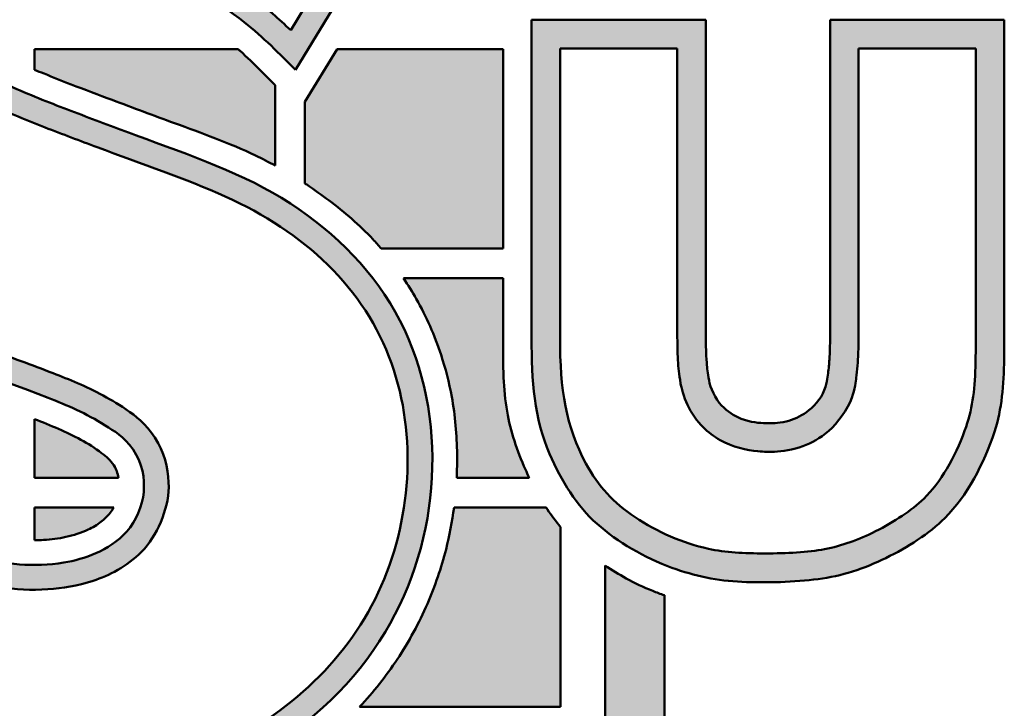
# Model space of a CAD drawing. Header units: inches. Extents: x 5 to 1128, y -85 to 748.
# Tile 543 of 656: x 926.22 to 939.42, y 74.3 to 83.52. Entities that reach past the tile are written whole.
import ezdxf
from ezdxf.enums import TextEntityAlignment as Align

# ---------------------------------------------------------------- set-up
doc = ezdxf.new("R2010")
doc.units = ezdxf.units.IN
doc.header["$LTSCALE"] = 32
doc.header["$MEASUREMENT"] = 0
doc.layers.add('No Plot', color=7, linetype='Continuous', lineweight=25, plot=False)
doc.layers.add('Title (ANSI)', color=7, linetype='Continuous', lineweight=50)
doc.styles.get("Standard").update_dxf_attribs({"font": 'arial.ttf'})

# ---------------------------------------------------------------- blocks, each defined once
blk = doc.blocks.new('Title Blocks SUPERIOR TITLE')
at = {"lineweight": 25}
h = blk.add_hatch(color=256, dxfattribs=at)
edge = h.paths.add_edge_path()
edge.add_arc((48.40152, 4.51475), 0.09685, 0, 90)
edge.add_line((48.40152, 4.61161), (48.05526, 4.61161))
edge.add_arc((48.05526, 4.51475), 0.09685, 90, 180)
edge.add_line((47.95841, 4.51475), (47.95841, 4.0462))
edge.add_arc((48.05526, 4.0462), 0.09685, 180, 270)
edge.add_line((48.05526, 3.94935), (48.40152, 3.94935))
edge.add_arc((48.40152, 4.0462), 0.09685, 270, 360)
edge.add_line((48.49837, 4.0462), (48.49837, 4.14159))
edge.add_spline(control_points=[(48.49837, 4.14159), (48.49674, 4.14216), (48.49127, 4.14423), (48.48285, 4.1482), (48.47639, 4.15214), (48.47352, 4.15405)], knot_values=[0.312367, 0.312367, 0.312367, 0.312367, 0.32717, 0.362458, 0.391961, 0.391961, 0.391961, 0.391961], degree=3, periodic=0)
edge.add_line((48.47352, 4.15405), (48.47352, 4.0462))
edge.add_arc((48.40152, 4.0462), 0.07201, -90, 0, ccw=False)
edge.add_line((48.40152, 3.9742), (48.05526, 3.9742))
edge.add_arc((48.05526, 4.0462), 0.07201, 180, 270, ccw=False)
edge.add_line((47.98326, 4.0462), (47.98326, 4.51475))
edge.add_arc((48.05526, 4.51475), 0.07201, 90, 180, ccw=False)
edge.add_line((48.05526, 4.58676), (48.40152, 4.58676))
edge.add_arc((48.40152, 4.51475), 0.07201, 0, 90, ccw=False)
edge.add_line((48.47352, 4.51475), (48.47352, 4.39432))
edge.add_line((48.47352, 4.39432), (48.49837, 4.39432))
edge.add_line((48.49837, 4.39432), (48.49837, 4.51475))
h = blk.add_hatch(color=256, dxfattribs=at)
edge = h.paths.add_edge_path(flags=0)
edge.add_line((48.12203, 4.19792), (48.07237, 4.12468))
edge.add_spline(control_points=[(48.07237, 4.12468), (48.08389, 4.11436), (48.09548, 4.10497), (48.1369, 4.07786), (48.17135, 4.06544), (48.24063, 4.05715), (48.276, 4.06176), (48.33855, 4.08984), (48.36454, 4.11294), (48.39253, 4.17257), (48.39486, 4.20835), (48.37856, 4.25428), (48.36942, 4.26818), (48.3454, 4.29168), (48.33089, 4.3011), (48.29802, 4.31591), (48.27935, 4.32222), (48.25363, 4.33182), (48.24634, 4.33454), (48.23533, 4.33884), (48.23162, 4.34033), (48.224, 4.34352), (48.22001, 4.34514), (48.21321, 4.34882), (48.21091, 4.3502), (48.20638, 4.35343), (48.20447, 4.35505), (48.20197, 4.35724), (48.20106, 4.35808), (48.199, 4.36015), (48.19699, 4.36238), (48.19312, 4.3686), (48.19131, 4.37405), (48.18977, 4.38455), (48.19071, 4.39197), (48.19852, 4.40627), (48.20538, 4.41189), (48.21682, 4.41762), (48.22254, 4.41883), (48.23386, 4.42083), (48.24174, 4.42163), (48.26144, 4.42055), (48.27079, 4.41817), (48.2967, 4.41012), (48.31235, 4.40213), (48.33186, 4.38735), (48.33705, 4.38273), (48.34187, 4.37809)], knot_values=[-2.611226, -2.611226, -2.611226, -2.611226, -2.473136, -2.473136, -2.145661, -2.145661, -1.818185, -1.818185, -1.490709, -1.490709, -1.163233, -1.163233, -0.99479, -0.99479, -0.826346, -0.826346, -0.657902, -0.657902, -0.591756, -0.591756, -0.558682, -0.558682, -0.525609, -0.525609, -0.510315, -0.510315, -0.49502, -0.49502, -0.487373, -0.487373, -0.479726, -0.479726, -0.467251, -0.467251, -0.439818, -0.439818, -0.412386, -0.412386, -0.379958, -0.379958, -0.329557, -0.329557, -0.253484, -0.253484, -0.126742, -0.126742, -0.073489, -0.073489, -0.073489, -0.073489], degree=3, periodic=0)
edge.add_line((48.34187, 4.37809), (48.38437, 4.44768))
edge.add_spline(control_points=[(48.38437, 4.44768), (48.36984, 4.46058), (48.35492, 4.47092), (48.31603, 4.48994), (48.29255, 4.49679), (48.2444, 4.50262), (48.21998, 4.50151), (48.16496, 4.4877), (48.13463, 4.47054), (48.09741, 4.42244), (48.08876, 4.39067), (48.09406, 4.32612), (48.11238, 4.29672), (48.16204, 4.2633), (48.18843, 4.25407), (48.22454, 4.24123), (48.23339, 4.23805), (48.24908, 4.23194), (48.25609, 4.22915), (48.26707, 4.22317), (48.27011, 4.22144), (48.27824, 4.21571), (48.28291, 4.21157), (48.2898, 4.19909), (48.29087, 4.19254), (48.29065, 4.17731), (48.28581, 4.16628), (48.27312, 4.15344), (48.26581, 4.1499), (48.2526, 4.1455), (48.24636, 4.14453), (48.22631, 4.14321), (48.21314, 4.14575), (48.18202, 4.15533), (48.16451, 4.164), (48.1386, 4.18235), (48.12988, 4.19017), (48.12203, 4.19792)], knot_values=[-2.555229, -2.555229, -2.555229, -2.555229, -2.376769, -2.376769, -2.149637, -2.149637, -1.922505, -1.922505, -1.607123, -1.607123, -1.30312, -1.30312, -0.964844, -0.964844, -0.715304, -0.715304, -0.636453, -0.636453, -0.578469, -0.578469, -0.548739, -0.548739, -0.524389, -0.524389, -0.500038, -0.500038, -0.459859, -0.459859, -0.419679, -0.419679, -0.3795, -0.3795, -0.289027, -0.289027, -0.136823, -0.136823, -0.048673, -0.048673, -0.048673, -0.048673], degree=3, periodic=0)
edge = h.paths.add_edge_path()
edge.add_spline(control_points=[(48.05877, 4.12306), (48.07642, 4.10673), (48.09429, 4.09204), (48.15847, 4.05615), (48.21024, 4.0445), (48.30856, 4.0583), (48.35637, 4.08425), (48.3931, 4.14568), (48.39985, 4.16802), (48.4022, 4.21363), (48.39794, 4.23653), (48.37732, 4.2766), (48.36106, 4.293), (48.32242, 4.31816), (48.29987, 4.32565), (48.2689, 4.33717), (48.26094, 4.34013), (48.2448, 4.34624), (48.23696, 4.34925), (48.22466, 4.35454), (48.22049, 4.35639), (48.21433, 4.36041), (48.21255, 4.36178), (48.20944, 4.36445), (48.20838, 4.36534), (48.20455, 4.36933), (48.20203, 4.37377), (48.20045, 4.38177), (48.2006, 4.38505), (48.20342, 4.39561), (48.20846, 4.40147), (48.21976, 4.40787), (48.22523, 4.40882), (48.23771, 4.41095), (48.2462, 4.41144), (48.26434, 4.40899), (48.27395, 4.40669), (48.29761, 4.3981), (48.31075, 4.39075), (48.33042, 4.3751), (48.33723, 4.36826), (48.34385, 4.36145)], knot_values=[0.037533, 0.037533, 0.037533, 0.037533, 0.245712, 0.245712, 0.69376, 0.69376, 1.141808, 1.141808, 1.351168, 1.351168, 1.560529, 1.560529, 1.769889, 1.769889, 1.97925, 1.97925, 2.052495, 2.052495, 2.125741, 2.125741, 2.160647, 2.160647, 2.175364, 2.175364, 2.190081, 2.190081, 2.204798, 2.204798, 2.226856, 2.226856, 2.25866, 2.25866, 2.299207, 2.299207, 2.357342, 2.357342, 2.438939, 2.438939, 2.556981, 2.556981, 2.637491, 2.637491, 2.637491, 2.637491], degree=3, periodic=0)
edge.add_line((48.34385, 4.36145), (48.39766, 4.44957))
edge.add_spline(control_points=[(48.39766, 4.44957), (48.38525, 4.46139), (48.37272, 4.47156), (48.34147, 4.4899), (48.32364, 4.49766), (48.26483, 4.51421), (48.22114, 4.51509), (48.15046, 4.49178), (48.12138, 4.47317), (48.08532, 4.4202), (48.07761, 4.38649), (48.08465, 4.32746), (48.09673, 4.30286), (48.13207, 4.26884), (48.15172, 4.25791), (48.19505, 4.24018), (48.21726, 4.23329), (48.2482, 4.22115), (48.25622, 4.21779), (48.26789, 4.21032), (48.27184, 4.20824), (48.27987, 4.19697), (48.28078, 4.19046), (48.27987, 4.17908), (48.27697, 4.17256), (48.26952, 4.16416), (48.26482, 4.16119), (48.25583, 4.15723), (48.25129, 4.15605), (48.23437, 4.15321), (48.22193, 4.15456), (48.19929, 4.16046), (48.18886, 4.16469), (48.16147, 4.17777), (48.14516, 4.18953), (48.12778, 4.20666), (48.12415, 4.21045), (48.12058, 4.21423)], knot_values=[0.02353, 0.02353, 0.02353, 0.02353, 0.173405, 0.173405, 0.346811, 0.346811, 0.721067, 0.721067, 1.018589, 1.018589, 1.316111, 1.316111, 1.56375, 1.56375, 1.767978, 1.767978, 1.972206, 1.972206, 2.042372, 2.042372, 2.075171, 2.075171, 2.10797, 2.10797, 2.140769, 2.140769, 2.173568, 2.173568, 2.206366, 2.206366, 2.298331, 2.298331, 2.390296, 2.390296, 2.545872, 2.545872, 2.590393, 2.590393, 2.590393, 2.590393], degree=3, periodic=0)
edge.add_line((48.12058, 4.21423), (48.05877, 4.12306))
h = blk.add_hatch(color=256, dxfattribs=at)
edge = h.paths.add_edge_path(flags=0)
edge.add_spline(control_points=[(48.45468, 4.24935), (48.45463, 4.22776), (48.45716, 4.21204), (48.47084, 4.18711), (48.47694, 4.18044), (48.49531, 4.16809), (48.50617, 4.16343), (48.52413, 4.15946), (48.53155, 4.15913), (48.54964, 4.15915), (48.55837, 4.15951), (48.57262, 4.16228), (48.57972, 4.16483), (48.59456, 4.17225), (48.60199, 4.17715), (48.61399, 4.18877), (48.62007, 4.19934), (48.62735, 4.21926), (48.62833, 4.22673), (48.62875, 4.24105), (48.62878, 4.24524), (48.62881, 4.24934)], knot_values=[-1.0351, -1.0351, -1.0351, -1.0351, -0.845278, -0.845278, -0.724245, -0.724245, -0.603213, -0.603213, -0.51975, -0.51975, -0.436286, -0.436286, -0.352823, -0.352823, -0.26259, -0.26259, -0.136738, -0.136738, -0.03667, -0.03667, 0, 0, 0, 0], degree=3, periodic=0)
edge.add_line((48.62881, 4.24934), (48.62881, 4.37047))
edge.add_line((48.62881, 4.37047), (48.57971, 4.37047))
edge.add_line((48.57971, 4.37047), (48.57971, 4.24935))
edge.add_spline(control_points=[(48.57971, 4.24935), (48.57968, 4.2471), (48.57965, 4.24504), (48.57944, 4.23961), (48.57907, 4.23565), (48.57855, 4.23125), (48.57819, 4.22792), (48.57519, 4.21959), (48.57103, 4.21366), (48.56339, 4.20714), (48.56026, 4.20549), (48.55237, 4.20253), (48.54763, 4.2018), (48.54135, 4.2016), (48.54061, 4.20163), (48.53327, 4.20221), (48.52676, 4.20366), (48.51916, 4.208), (48.5167, 4.20985), (48.51229, 4.21422), (48.50956, 4.21816), (48.50653, 4.22458), (48.50547, 4.22863), (48.50444, 4.23434), (48.50426, 4.23672), (48.50383, 4.24369), (48.5039, 4.24626), (48.5038, 4.24935)], knot_values=[-0.185107, -0.185107, -0.185107, -0.185107, -0.169088, -0.169088, -0.145818, -0.145818, -0.135706, -0.135706, -0.123096, -0.123096, -0.110487, -0.110487, -0.097877, -0.097877, -0.085267, -0.085267, -0.068464, -0.068464, -0.060062, -0.060062, -0.05166, -0.05166, -0.043258, -0.043258, -0.022628, -0.022628, 0, 0, 0, 0], degree=3, periodic=0)
edge.add_line((48.5038, 4.24935), (48.5038, 4.37047))
edge.add_line((48.5038, 4.37047), (48.45468, 4.37047))
edge.add_line((48.45468, 4.37047), (48.45468, 4.24935))
edge = h.paths.add_edge_path()
edge.add_line((48.64074, 4.38239), (48.56779, 4.38239))
edge.add_line((48.56779, 4.38239), (48.56779, 4.24935))
edge.add_spline(control_points=[(48.56779, 4.24935), (48.56774, 4.24638), (48.5677, 4.24341), (48.56737, 4.23841), (48.5672, 4.2365), (48.56668, 4.23259), (48.56657, 4.22998), (48.56291, 4.22225), (48.55947, 4.21918), (48.55424, 4.21591), (48.55149, 4.21468), (48.54464, 4.21342), (48.54256, 4.21363), (48.53859, 4.21368), (48.53423, 4.21395), (48.52743, 4.21677), (48.52487, 4.21841), (48.51976, 4.22377), (48.5176, 4.22867), (48.5164, 4.23507), (48.51633, 4.2362), (48.51574, 4.24303), (48.51585, 4.24577), (48.51572, 4.24935)], knot_values=[0, 0, 0, 0, 0.023718, 0.023718, 0.037964, 0.037964, 0.052211, 0.052211, 0.066457, 0.066457, 0.080704, 0.080704, 0.09495, 0.09495, 0.111952, 0.111952, 0.126093, 0.126093, 0.140233, 0.140233, 0.158287, 0.158287, 0.185107, 0.185107, 0.185107, 0.185107], degree=3, periodic=0)
edge.add_line((48.51572, 4.24935), (48.51572, 4.38239))
edge.add_line((48.51572, 4.38239), (48.44276, 4.38239))
edge.add_line((48.44276, 4.38239), (48.44276, 4.24935))
edge.add_spline(control_points=[(48.44276, 4.24935), (48.44271, 4.23118), (48.44382, 4.21583), (48.45522, 4.18948), (48.46161, 4.179), (48.4788, 4.16391), (48.49007, 4.15727), (48.51102, 4.14971), (48.52068, 4.14764), (48.54103, 4.14679), (48.55299, 4.14713), (48.5725, 4.14961), (48.58203, 4.15275), (48.60026, 4.16166), (48.60925, 4.16741), (48.62509, 4.18315), (48.63223, 4.19666), (48.6398, 4.21975), (48.64047, 4.22938), (48.6407, 4.24352), (48.64072, 4.24646), (48.64074, 4.24934)], knot_values=[0, 0, 0, 0, 0.155412, 0.155412, 0.272387, 0.272387, 0.389362, 0.389362, 0.485779, 0.485779, 0.582195, 0.582195, 0.678612, 0.678612, 0.775028, 0.775028, 0.910851, 0.910851, 1.009598, 1.009598, 1.0351, 1.0351, 1.0351, 1.0351], degree=3, periodic=0)
edge.add_line((48.64074, 4.24934), (48.64074, 4.38239))
h = blk.add_hatch(color=256, dxfattribs=at)
edge = h.paths.add_edge_path()
edge.add_line((48.2346, 4.37015), (48.2346, 4.36155))
edge.add_spline(control_points=[(48.2346, 4.36155), (48.23592, 4.361), (48.241, 4.35893), (48.25181, 4.35461), (48.27005, 4.34781), (48.2959, 4.33812), (48.31909, 4.32987), (48.33271, 4.32289), (48.33542, 4.32141)], knot_values=[0.555083, 0.555083, 0.555083, 0.555083, 0.567375, 0.602123, 0.654854, 0.734241, 0.838869, 0.865294, 0.865294, 0.865294, 0.865294], degree=3, periodic=0)
edge.add_line((48.33542, 4.32141), (48.33542, 4.35504))
edge.add_spline(control_points=[(48.33542, 4.35504), (48.33333, 4.35713), (48.32849, 4.36198), (48.32335, 4.36707), (48.32013, 4.3699), (48.31984, 4.37015)], knot_values=[0.041752, 0.041752, 0.041752, 0.041752, 0.06708, 0.100477, 0.103769, 0.103769, 0.103769, 0.103769], degree=3, periodic=0)
edge.add_line((48.31984, 4.37015), (48.2346, 4.37015))
h = blk.add_hatch(color=256, dxfattribs=at)
edge = h.paths.add_edge_path()
edge.add_spline(control_points=[(48.34784, 4.31396), (48.34809, 4.31379), (48.35153, 4.31153), (48.36155, 4.30443), (48.37207, 4.29543), (48.37868, 4.28802), (48.37982, 4.28669)], knot_values=[0.906651, 0.906651, 0.906651, 0.906651, 0.90917, 0.941929, 1.011995, 1.027017, 1.027017, 1.027017, 1.027017], degree=3, periodic=0)
edge.add_line((48.37982, 4.28669), (48.43083, 4.28669))
edge.add_line((48.43083, 4.28669), (48.43083, 4.37015))
edge.add_line((48.43083, 4.37015), (48.36129, 4.37015))
edge.add_line((48.36129, 4.37015), (48.34784, 4.34813))
edge.add_line((48.34784, 4.34813), (48.34784, 4.31396))
h = blk.add_hatch(color=256, dxfattribs=at)
edge = h.paths.add_edge_path()
edge.add_spline(control_points=[(48.38919, 4.27427), (48.39107, 4.27146), (48.39731, 4.26132), (48.40459, 4.2448), (48.41029, 4.2228), (48.41174, 4.20539), (48.41154, 4.19404), (48.41139, 4.19081)], knot_values=[1.071466, 1.071466, 1.071466, 1.071466, 1.100369, 1.173443, 1.225153, 1.294598, 1.322345, 1.322345, 1.322345, 1.322345], degree=3, periodic=0)
edge.add_line((48.41139, 4.19081), (48.44179, 4.19081))
edge.add_spline(control_points=[(48.44179, 4.19081), (48.44124, 4.19194), (48.43706, 4.2008), (48.43241, 4.21476), (48.43078, 4.23355), (48.43081, 4.24382), (48.43083, 4.24935)], knot_values=[0, 0, 0, 0, 0.010768, 0.083825, 0.124461, 0.17188, 0.17188, 0.17188, 0.17188], degree=3, periodic=0)
edge.add_line((48.43083, 4.24935), (48.43083, 4.27427))
edge.add_line((48.43083, 4.27427), (48.38919, 4.27427))
h = blk.add_hatch(color=256, dxfattribs=at)
edge = h.paths.add_edge_path()
edge.add_spline(control_points=[(48.26975, 4.19081), (48.26941, 4.19265), (48.26799, 4.19681), (48.25927, 4.20425), (48.24773, 4.2101), (48.23799, 4.21405), (48.2346, 4.21536)], knot_values=[1966.349707, 1966.349707, 1966.349707, 1966.349707, 1982.19095, 2002.907504, 2061.8723, 2093.061573, 2093.061573, 2093.061573, 2093.061573], degree=3, periodic=0)
edge.add_line((48.2346, 4.21536), (48.2346, 4.19081))
edge.add_line((48.2346, 4.19081), (48.26975, 4.19081))
h = blk.add_hatch(color=256, dxfattribs=at)
edge = h.paths.add_edge_path()
edge.add_line((48.2346, 4.17839), (48.2346, 4.16462))
edge.add_spline(control_points=[(48.2346, 4.16462), (48.23587, 4.16463), (48.24028, 4.16479), (48.24792, 4.16576), (48.2561, 4.16833), (48.26232, 4.17197), (48.26578, 4.17535), (48.26735, 4.17759), (48.26782, 4.17839)], knot_values=[2129.62752, 2129.62752, 2129.62752, 2129.62752, 2140.522986, 2167.432622, 2195.448804, 2213.336559, 2228.733772, 2236.572499, 2236.572499, 2236.572499, 2236.572499], degree=3, periodic=0)
edge.add_line((48.26782, 4.17839), (48.2346, 4.17839))
h = blk.add_hatch(color=256, dxfattribs=at)
edge = h.paths.add_edge_path()
edge.add_spline(control_points=[(48.41029, 4.17839), (48.40952, 4.17248), (48.40689, 4.15872), (48.39949, 4.13704), (48.38733, 4.11472), (48.37654, 4.10107), (48.37073, 4.09492)], knot_values=[1.357971, 1.357971, 1.357971, 1.357971, 1.409019, 1.477651, 1.553467, 1.625834, 1.625834, 1.625834, 1.625834], degree=3, periodic=0)
edge.add_line((48.37073, 4.09492), (48.45489, 4.09492))
edge.add_line((48.45489, 4.09492), (48.45489, 4.17016))
edge.add_spline(control_points=[(48.45489, 4.17016), (48.45293, 4.17252), (48.45092, 4.17527), (48.44904, 4.17811), (48.44886, 4.17839)], knot_values=[0.212704, 0.212704, 0.212704, 0.212704, 0.238923, 0.24178, 0.24178, 0.24178, 0.24178], degree=3, periodic=0)
edge.add_line((48.44886, 4.17839), (48.41029, 4.17839))
at = {"layer": 'No Plot', "color": 7, "linetype": 'Continuous', "lineweight": 25}
for p, q in [((48.39766, 4.44957), (48.34385, 4.36145)), ((48.38437, 4.44768), (48.34187, 4.37809)), ((48.51572, 4.38239), (48.44276, 4.38239)), ((48.44276, 4.38239), (48.44276, 4.24935)), ((48.51572, 4.38239), (48.51572, 4.24935)), ((48.56779, 4.38239), (48.64074, 4.38239)), ((48.56779, 4.38239), (48.56779, 4.24935)), ((48.64074, 4.38239), (48.64074, 4.24934)), ((48.2346, 4.37015), (48.31984, 4.37015)), ((48.2346, 4.36155), (48.2346, 4.37015)), ((48.36129, 4.37015), (48.34784, 4.34813)), ((48.36129, 4.37015), (48.43083, 4.37015)), ((48.43083, 4.37015), (48.43083, 4.28669)), ((48.5038, 4.37047), (48.45468, 4.37047)), ((48.45468, 4.37047), (48.45468, 4.24935)), ((48.5038, 4.37047), (48.5038, 4.24935)), ((48.57971, 4.37047), (48.62881, 4.37047)), ((48.57971, 4.37047), (48.57971, 4.24935)), ((48.62881, 4.37047), (48.62881, 4.24934)), ((48.33542, 4.32141), (48.33542, 4.35504)), ((48.34784, 4.31396), (48.34784, 4.34813)), ((48.43083, 4.28669), (48.37982, 4.28669)), ((48.43083, 4.27427), (48.38919, 4.27427)), ((48.43083, 4.27427), (48.43083, 4.24935)), ((48.2346, 4.19081), (48.2346, 4.21536)), ((48.2346, 4.19081), (48.26975, 4.19081)), ((48.41139, 4.19081), (48.44179, 4.19081)), ((48.2346, 4.17839), (48.26782, 4.17839)), ((48.2346, 4.16462), (48.2346, 4.17839)), ((48.41029, 4.17839), (48.44886, 4.17839)), ((48.45489, 4.09492), (48.45489, 4.17016)), ((48.47352, 4.15405), (48.47352, 4.0462)), ((48.49837, 4.14159), (48.49837, 4.0462)), ((48.37073, 4.09492), (48.45489, 4.09492))]:
    blk.add_line(p, q, dxfattribs=at)
for points, knots in [([(48.39766, 4.44957), (48.38525, 4.46139), (48.37272, 4.47156), (48.34147, 4.4899), (48.32364, 4.49766), (48.26483, 4.51421), (48.22114, 4.51509), (48.15046, 4.49178), (48.12138, 4.47317), (48.08532, 4.4202), (48.07761, 4.38649), (48.08465, 4.32746), (48.09673, 4.30286), (48.13207, 4.26884), (48.15172, 4.25791), (48.19505, 4.24018), (48.21726, 4.23329), (48.2482, 4.22115), (48.25622, 4.21779), (48.26789, 4.21032), (48.27184, 4.20824), (48.27987, 4.19697), (48.28078, 4.19046), (48.27987, 4.17908), (48.27697, 4.17256), (48.26952, 4.16416), (48.26482, 4.16119), (48.25583, 4.15723), (48.25129, 4.15605), (48.23437, 4.15321), (48.22193, 4.15456), (48.19929, 4.16046), (48.18886, 4.16469), (48.16147, 4.17777), (48.14516, 4.18953), (48.12778, 4.20666), (48.12415, 4.21045), (48.12058, 4.21423)], [0.02353, 0.02353, 0.02353, 0.02353, 0.173405, 0.173405, 0.346811, 0.346811, 0.721067, 0.721067, 1.018589, 1.018589, 1.316111, 1.316111, 1.56375, 1.56375, 1.767978, 1.767978, 1.972206, 1.972206, 2.042372, 2.042372, 2.075171, 2.075171, 2.10797, 2.10797, 2.140769, 2.140769, 2.173568, 2.173568, 2.206366, 2.206366, 2.298331, 2.298331, 2.390296, 2.390296, 2.545872, 2.545872, 2.590393, 2.590393, 2.590393, 2.590393]), ([(48.38437, 4.44768), (48.36984, 4.46058), (48.35492, 4.47092), (48.31603, 4.48994), (48.29255, 4.49679), (48.2444, 4.50262), (48.21998, 4.50151), (48.16496, 4.4877), (48.13463, 4.47054), (48.09741, 4.42244), (48.08876, 4.39067), (48.09406, 4.32612), (48.11238, 4.29672), (48.16204, 4.2633), (48.18843, 4.25407), (48.22454, 4.24123), (48.23339, 4.23805), (48.24908, 4.23194), (48.25609, 4.22915), (48.26707, 4.22317), (48.27011, 4.22144), (48.27824, 4.21571), (48.28291, 4.21157), (48.2898, 4.19909), (48.29087, 4.19254), (48.29065, 4.17731), (48.28581, 4.16628), (48.27312, 4.15344), (48.26581, 4.1499), (48.2526, 4.1455), (48.24636, 4.14453), (48.22631, 4.14321), (48.21314, 4.14575), (48.18202, 4.15533), (48.16451, 4.164), (48.1386, 4.18235), (48.12988, 4.19017), (48.12203, 4.19792)], [0.048673, 0.048673, 0.048673, 0.048673, 0.227132, 0.227132, 0.454264, 0.454264, 0.681396, 0.681396, 0.996778, 0.996778, 1.300781, 1.300781, 1.639057, 1.639057, 1.888597, 1.888597, 1.967449, 1.967449, 2.025432, 2.025432, 2.055162, 2.055162, 2.079512, 2.079512, 2.103863, 2.103863, 2.144043, 2.144043, 2.184222, 2.184222, 2.224401, 2.224401, 2.314875, 2.314875, 2.467078, 2.467078, 2.555229, 2.555229, 2.555229, 2.555229]), ([(48.34187, 4.37809), (48.33705, 4.38273), (48.33186, 4.38735), (48.31235, 4.40213), (48.2967, 4.41012), (48.27079, 4.41817), (48.26144, 4.42055), (48.24174, 4.42163), (48.23386, 4.42083), (48.22254, 4.41883), (48.21682, 4.41762), (48.20538, 4.41189), (48.19852, 4.40627), (48.19071, 4.39197), (48.18977, 4.38455), (48.19131, 4.37405), (48.19312, 4.3686), (48.19699, 4.36238), (48.199, 4.36015), (48.20106, 4.35808), (48.20197, 4.35724), (48.20447, 4.35505), (48.20638, 4.35343), (48.21091, 4.3502), (48.21321, 4.34882), (48.22001, 4.34514), (48.224, 4.34352), (48.23162, 4.34033), (48.23533, 4.33884), (48.24634, 4.33454), (48.25363, 4.33182), (48.27935, 4.32222), (48.29802, 4.31591), (48.33089, 4.3011), (48.3454, 4.29168), (48.36942, 4.26818), (48.37856, 4.25428), (48.39486, 4.20835), (48.39253, 4.17257), (48.36454, 4.11294), (48.33855, 4.08984), (48.276, 4.06176), (48.24063, 4.05715), (48.17135, 4.06544), (48.1369, 4.07786), (48.09548, 4.10497), (48.08389, 4.11436), (48.07237, 4.12468)], [0.073489, 0.073489, 0.073489, 0.073489, 0.126742, 0.126742, 0.253484, 0.253484, 0.329557, 0.329557, 0.379958, 0.379958, 0.412386, 0.412386, 0.439818, 0.439818, 0.467251, 0.467251, 0.479726, 0.479726, 0.487373, 0.487373, 0.49502, 0.49502, 0.510315, 0.510315, 0.525609, 0.525609, 0.558682, 0.558682, 0.591756, 0.591756, 0.657902, 0.657902, 0.826346, 0.826346, 0.99479, 0.99479, 1.163233, 1.163233, 1.490709, 1.490709, 1.818185, 1.818185, 2.145661, 2.145661, 2.473136, 2.473136, 2.611226, 2.611226, 2.611226, 2.611226]), ([(48.34385, 4.36145), (48.33723, 4.36826), (48.33042, 4.3751), (48.31075, 4.39075), (48.29761, 4.3981), (48.27395, 4.40669), (48.26434, 4.40899), (48.2462, 4.41144), (48.23771, 4.41095), (48.22523, 4.40882), (48.21976, 4.40787), (48.20846, 4.40147), (48.20342, 4.39561), (48.2006, 4.38505), (48.20045, 4.38177), (48.20203, 4.37377), (48.20455, 4.36933), (48.20838, 4.36534), (48.20944, 4.36445), (48.21255, 4.36178), (48.21433, 4.36041), (48.22049, 4.35639), (48.22466, 4.35454), (48.23696, 4.34925), (48.2448, 4.34624), (48.26094, 4.34013), (48.2689, 4.33717), (48.29987, 4.32565), (48.32242, 4.31816), (48.36106, 4.293), (48.37732, 4.2766), (48.39794, 4.23653), (48.4022, 4.21363), (48.39985, 4.16802), (48.3931, 4.14568), (48.35637, 4.08425), (48.30856, 4.0583), (48.21024, 4.0445), (48.15847, 4.05615), (48.09429, 4.09204), (48.07642, 4.10673), (48.05877, 4.12306)], [0.037533, 0.037533, 0.037533, 0.037533, 0.118042, 0.118042, 0.236085, 0.236085, 0.317682, 0.317682, 0.375817, 0.375817, 0.416364, 0.416364, 0.448168, 0.448168, 0.470226, 0.470226, 0.484943, 0.484943, 0.499659, 0.499659, 0.514376, 0.514376, 0.549283, 0.549283, 0.622528, 0.622528, 0.695774, 0.695774, 0.905134, 0.905134, 1.114495, 1.114495, 1.323855, 1.323855, 1.533216, 1.533216, 1.981264, 1.981264, 2.429311, 2.429311, 2.637491, 2.637491, 2.637491, 2.637491]), ([(48.33542, 4.35504), (48.33333, 4.35713), (48.32849, 4.36198), (48.32335, 4.36707), (48.32013, 4.3699), (48.31984, 4.37015)], [0.04175222, 0.04175222, 0.04175222, 0.04175222, 0.06707966, 0.10047659, 0.10376861, 0.10376861, 0.10376861, 0.10376861]), ([(48.2346, 4.36155), (48.23592, 4.361), (48.241, 4.35893), (48.25181, 4.35461), (48.27005, 4.34781), (48.2959, 4.33812), (48.31909, 4.32987), (48.33271, 4.32289), (48.33542, 4.32141)], [0.5550829, 0.5550829, 0.5550829, 0.5550829, 0.5673747, 0.6021228, 0.6548538, 0.7342409, 0.8388687, 0.8652939, 0.8652939, 0.8652939, 0.8652939]), ([(48.34784, 4.31396), (48.34809, 4.31379), (48.35153, 4.31153), (48.36155, 4.30443), (48.37207, 4.29543), (48.37868, 4.28802), (48.37982, 4.28669)], [0.9066514, 0.9066514, 0.9066514, 0.9066514, 0.90917, 0.9419293, 1.0119952, 1.0270165, 1.0270165, 1.0270165, 1.0270165]), ([(48.38919, 4.27427), (48.39107, 4.27146), (48.39731, 4.26132), (48.40459, 4.2448), (48.41029, 4.2228), (48.41174, 4.20539), (48.41154, 4.19404), (48.41139, 4.19081)], [1.0714656, 1.0714656, 1.0714656, 1.0714656, 1.1003695, 1.1734433, 1.2251534, 1.2945979, 1.3223448, 1.3223448, 1.3223448, 1.3223448]), ([(48.43083, 4.24935), (48.43081, 4.24382), (48.43078, 4.23355), (48.43241, 4.21476), (48.43706, 4.2008), (48.44124, 4.19194), (48.44179, 4.19081)], [0, 0, 0, 0, 0.047419, 0.0880547, 0.1611119, 0.1718798, 0.1718798, 0.1718798, 0.1718798]), ([(48.44276, 4.24935), (48.44271, 4.23118), (48.44382, 4.21583), (48.45522, 4.18948), (48.46161, 4.179), (48.4788, 4.16391), (48.49007, 4.15727), (48.51102, 4.14971), (48.52068, 4.14764), (48.54103, 4.14679), (48.55299, 4.14713), (48.5725, 4.14961), (48.58203, 4.15275), (48.60026, 4.16166), (48.60925, 4.16741), (48.62509, 4.18315), (48.63223, 4.19666), (48.6398, 4.21975), (48.64047, 4.22938), (48.6407, 4.24352), (48.64072, 4.24646), (48.64074, 4.24934)], [0, 0, 0, 0, 0.155412, 0.155412, 0.272387, 0.272387, 0.389362, 0.389362, 0.485779, 0.485779, 0.582195, 0.582195, 0.678612, 0.678612, 0.775028, 0.775028, 0.910851, 0.910851, 1.009598, 1.009598, 1.0351, 1.0351, 1.0351, 1.0351]), ([(48.45468, 4.24935), (48.45463, 4.22776), (48.45716, 4.21204), (48.47084, 4.18711), (48.47694, 4.18044), (48.49531, 4.16809), (48.50617, 4.16343), (48.52413, 4.15946), (48.53155, 4.15913), (48.54964, 4.15915), (48.55837, 4.15951), (48.57262, 4.16228), (48.57972, 4.16483), (48.59456, 4.17225), (48.60199, 4.17715), (48.61399, 4.18877), (48.62007, 4.19934), (48.62735, 4.21926), (48.62833, 4.22673), (48.62875, 4.24105), (48.62878, 4.24524), (48.62881, 4.24934)], [0, 0, 0, 0, 0.189822, 0.189822, 0.310855, 0.310855, 0.431887, 0.431887, 0.51535, 0.51535, 0.598814, 0.598814, 0.682277, 0.682277, 0.77251, 0.77251, 0.898362, 0.898362, 0.99843, 0.99843, 1.0351, 1.0351, 1.0351, 1.0351]), ([(48.5038, 4.24935), (48.5039, 4.24626), (48.50383, 4.24369), (48.50426, 4.23672), (48.50444, 4.23434), (48.50547, 4.22863), (48.50653, 4.22458), (48.50956, 4.21816), (48.51229, 4.21422), (48.5167, 4.20985), (48.51916, 4.208), (48.52676, 4.20366), (48.53327, 4.20221), (48.54061, 4.20163), (48.54135, 4.2016), (48.54763, 4.2018), (48.55237, 4.20253), (48.56026, 4.20549), (48.56339, 4.20714), (48.57103, 4.21366), (48.57519, 4.21959), (48.57819, 4.22792), (48.57855, 4.23125), (48.57907, 4.23565), (48.57944, 4.23961), (48.57965, 4.24504), (48.57968, 4.2471), (48.57971, 4.24935)], [0, 0, 0, 0, 0.0226278, 0.0226278, 0.0432582, 0.0432582, 0.05166, 0.05166, 0.0600618, 0.0600618, 0.0684636, 0.0684636, 0.0852672, 0.0852672, 0.0978769, 0.0978769, 0.1104866, 0.1104866, 0.1230962, 0.1230962, 0.1357059, 0.1357059, 0.1458181, 0.1458181, 0.1690875, 0.1690875, 0.1851075, 0.1851075, 0.1851075, 0.1851075]), ([(48.51572, 4.24935), (48.51585, 4.24577), (48.51574, 4.24303), (48.51633, 4.2362), (48.5164, 4.23507), (48.5176, 4.22867), (48.51976, 4.22377), (48.52487, 4.21841), (48.52743, 4.21677), (48.53423, 4.21395), (48.53859, 4.21368), (48.54256, 4.21363), (48.54464, 4.21342), (48.55149, 4.21468), (48.55424, 4.21591), (48.55947, 4.21918), (48.56291, 4.22225), (48.56657, 4.22998), (48.56668, 4.23259), (48.5672, 4.2365), (48.56737, 4.23841), (48.5677, 4.24341), (48.56774, 4.24638), (48.56779, 4.24935)], [0, 0, 0, 0, 0.0268204, 0.0268204, 0.0448742, 0.0448742, 0.0590147, 0.0590147, 0.0731552, 0.0731552, 0.0901574, 0.0901574, 0.1044038, 0.1044038, 0.1186502, 0.1186502, 0.1328966, 0.1328966, 0.147143, 0.147143, 0.1613894, 0.1613894, 0.1851075, 0.1851075, 0.1851075, 0.1851075]), ([(48.2346, 4.21536), (48.23799, 4.21405), (48.24773, 4.2101), (48.25927, 4.20425), (48.26799, 4.19681), (48.26941, 4.19265), (48.26975, 4.19081)], [1966.349707, 1966.349707, 1966.349707, 1966.349707, 1997.53898, 2056.503776, 2077.22033, 2093.061573, 2093.061573, 2093.061573, 2093.061573]), ([(48.26782, 4.17839), (48.26735, 4.17759), (48.26578, 4.17535), (48.26232, 4.17197), (48.2561, 4.16833), (48.24792, 4.16576), (48.24028, 4.16479), (48.23587, 4.16463), (48.2346, 4.16462)], [2129.62752, 2129.62752, 2129.62752, 2129.62752, 2137.466247, 2152.86346, 2170.751215, 2198.767397, 2225.677033, 2236.572499, 2236.572499, 2236.572499, 2236.572499]), ([(48.41029, 4.17839), (48.40952, 4.17248), (48.40689, 4.15872), (48.39949, 4.13704), (48.38733, 4.11472), (48.37654, 4.10107), (48.37073, 4.09492)], [1.3579709, 1.3579709, 1.3579709, 1.3579709, 1.4090191, 1.4776507, 1.5534669, 1.6258342, 1.6258342, 1.6258342, 1.6258342]), ([(48.44886, 4.17839), (48.44904, 4.17811), (48.45092, 4.17527), (48.45293, 4.17252), (48.45489, 4.17016)], [0.21270383, 0.21270383, 0.21270383, 0.21270383, 0.21556073, 0.24178015, 0.24178015, 0.24178015, 0.24178015]), ([(48.47352, 4.15405), (48.47639, 4.15214), (48.48285, 4.1482), (48.49127, 4.14423), (48.49674, 4.14216), (48.49837, 4.14159)], [0.31236689, 0.31236689, 0.31236689, 0.31236689, 0.34186974, 0.37715804, 0.39196074, 0.39196074, 0.39196074, 0.39196074])]:
    blk.add_open_spline(points, degree=3, knots=knots, dxfattribs=at)
at = {"layer": 'Title (ANSI)'}
for p, q in [((48.34385, 4.36145), (48.39766, 4.44957)), ((48.38437, 4.44768), (48.34187, 4.37809)), ((48.51572, 4.38239), (48.44276, 4.38239)), ((48.44276, 4.38239), (48.44276, 4.24935)), ((48.51572, 4.24935), (48.51572, 4.38239)), ((48.64074, 4.38239), (48.56779, 4.38239)), ((48.56779, 4.38239), (48.56779, 4.24935)), ((48.64074, 4.24934), (48.64074, 4.38239)), ((48.2346, 4.37015), (48.2346, 4.36155)), ((48.31984, 4.37015), (48.2346, 4.37015)), ((48.36129, 4.37015), (48.34784, 4.34813)), ((48.43083, 4.37015), (48.36129, 4.37015)), ((48.43083, 4.28669), (48.43083, 4.37015)), ((48.45468, 4.24935), (48.45468, 4.37047)), ((48.45468, 4.37047), (48.5038, 4.37047)), ((48.5038, 4.37047), (48.5038, 4.24935)), ((48.57971, 4.24935), (48.57971, 4.37047)), ((48.57971, 4.37047), (48.62881, 4.37047)), ((48.62881, 4.37047), (48.62881, 4.24934)), ((48.33542, 4.32141), (48.33542, 4.35504)), ((48.34784, 4.34813), (48.34784, 4.31396)), ((48.37982, 4.28669), (48.43083, 4.28669)), ((48.43083, 4.27427), (48.38919, 4.27427)), ((48.43083, 4.24935), (48.43083, 4.27427)), ((48.2346, 4.21536), (48.2346, 4.19081)), ((48.2346, 4.19081), (48.26975, 4.19081)), ((48.41139, 4.19081), (48.44179, 4.19081)), ((48.2346, 4.17839), (48.2346, 4.16462)), ((48.26782, 4.17839), (48.2346, 4.17839)), ((48.44886, 4.17839), (48.41029, 4.17839)), ((48.45489, 4.09492), (48.45489, 4.17016)), ((48.47352, 4.15405), (48.47352, 4.0462)), ((48.49837, 4.0462), (48.49837, 4.14159)), ((48.37073, 4.09492), (48.45489, 4.09492))]:
    blk.add_line(p, q, dxfattribs=at)
for points, knots in [([(48.39766, 4.44957), (48.38525, 4.46139), (48.37272, 4.47156), (48.34147, 4.4899), (48.32364, 4.49766), (48.26483, 4.51421), (48.22114, 4.51509), (48.15046, 4.49178), (48.12138, 4.47317), (48.08532, 4.4202), (48.07761, 4.38649), (48.08465, 4.32746), (48.09673, 4.30286), (48.13207, 4.26884), (48.15172, 4.25791), (48.19505, 4.24018), (48.21726, 4.23329), (48.2482, 4.22115), (48.25622, 4.21779), (48.26789, 4.21032), (48.27184, 4.20824), (48.27987, 4.19697), (48.28078, 4.19046), (48.27987, 4.17908), (48.27697, 4.17256), (48.26952, 4.16416), (48.26482, 4.16119), (48.25583, 4.15723), (48.25129, 4.15605), (48.23437, 4.15321), (48.22193, 4.15456), (48.19929, 4.16046), (48.18886, 4.16469), (48.16147, 4.17777), (48.14516, 4.18953), (48.12778, 4.20666), (48.12415, 4.21045), (48.12058, 4.21423)], [0.02353, 0.02353, 0.02353, 0.02353, 0.173405, 0.173405, 0.346811, 0.346811, 0.721067, 0.721067, 1.018589, 1.018589, 1.316111, 1.316111, 1.56375, 1.56375, 1.767978, 1.767978, 1.972206, 1.972206, 2.042372, 2.042372, 2.075171, 2.075171, 2.10797, 2.10797, 2.140769, 2.140769, 2.173568, 2.173568, 2.206366, 2.206366, 2.298331, 2.298331, 2.390296, 2.390296, 2.545872, 2.545872, 2.590393, 2.590393, 2.590393, 2.590393]), ([(48.12203, 4.19792), (48.12988, 4.19017), (48.1386, 4.18235), (48.16451, 4.164), (48.18202, 4.15533), (48.21314, 4.14575), (48.22631, 4.14321), (48.24636, 4.14453), (48.2526, 4.1455), (48.26581, 4.1499), (48.27312, 4.15344), (48.28581, 4.16628), (48.29065, 4.17731), (48.29087, 4.19254), (48.2898, 4.19909), (48.28291, 4.21157), (48.27824, 4.21571), (48.27011, 4.22144), (48.26707, 4.22317), (48.25609, 4.22915), (48.24908, 4.23194), (48.23339, 4.23805), (48.22454, 4.24123), (48.18843, 4.25407), (48.16204, 4.2633), (48.11238, 4.29672), (48.09406, 4.32612), (48.08876, 4.39067), (48.09741, 4.42244), (48.13463, 4.47054), (48.16496, 4.4877), (48.21998, 4.50151), (48.2444, 4.50262), (48.29255, 4.49679), (48.31603, 4.48994), (48.35492, 4.47092), (48.36984, 4.46058), (48.38437, 4.44768)], [0.048673, 0.048673, 0.048673, 0.048673, 0.136823, 0.136823, 0.289027, 0.289027, 0.3795, 0.3795, 0.419679, 0.419679, 0.459859, 0.459859, 0.500038, 0.500038, 0.524389, 0.524389, 0.548739, 0.548739, 0.578469, 0.578469, 0.636453, 0.636453, 0.715304, 0.715304, 0.964844, 0.964844, 1.30312, 1.30312, 1.607123, 1.607123, 1.922505, 1.922505, 2.149637, 2.149637, 2.376769, 2.376769, 2.555229, 2.555229, 2.555229, 2.555229]), ([(48.34187, 4.37809), (48.33705, 4.38273), (48.33186, 4.38735), (48.31235, 4.40213), (48.2967, 4.41012), (48.27079, 4.41817), (48.26144, 4.42055), (48.24174, 4.42163), (48.23386, 4.42083), (48.22254, 4.41883), (48.21682, 4.41762), (48.20538, 4.41189), (48.19852, 4.40627), (48.19071, 4.39197), (48.18977, 4.38455), (48.19131, 4.37405), (48.19312, 4.3686), (48.19699, 4.36238), (48.199, 4.36015), (48.20106, 4.35808), (48.20197, 4.35724), (48.20447, 4.35505), (48.20638, 4.35343), (48.21091, 4.3502), (48.21321, 4.34882), (48.22001, 4.34514), (48.224, 4.34352), (48.23162, 4.34033), (48.23533, 4.33884), (48.24634, 4.33454), (48.25363, 4.33182), (48.27935, 4.32222), (48.29802, 4.31591), (48.33089, 4.3011), (48.3454, 4.29168), (48.36942, 4.26818), (48.37856, 4.25428), (48.39486, 4.20835), (48.39253, 4.17257), (48.36454, 4.11294), (48.33855, 4.08984), (48.276, 4.06176), (48.24063, 4.05715), (48.17135, 4.06544), (48.1369, 4.07786), (48.09548, 4.10497), (48.08389, 4.11436), (48.07237, 4.12468)], [0.073489, 0.073489, 0.073489, 0.073489, 0.126742, 0.126742, 0.253484, 0.253484, 0.329557, 0.329557, 0.379958, 0.379958, 0.412386, 0.412386, 0.439818, 0.439818, 0.467251, 0.467251, 0.479726, 0.479726, 0.487373, 0.487373, 0.49502, 0.49502, 0.510315, 0.510315, 0.525609, 0.525609, 0.558682, 0.558682, 0.591756, 0.591756, 0.657902, 0.657902, 0.826346, 0.826346, 0.99479, 0.99479, 1.163233, 1.163233, 1.490709, 1.490709, 1.818185, 1.818185, 2.145661, 2.145661, 2.473136, 2.473136, 2.611226, 2.611226, 2.611226, 2.611226]), ([(48.05877, 4.12306), (48.07642, 4.10673), (48.09429, 4.09204), (48.15847, 4.05615), (48.21024, 4.0445), (48.30856, 4.0583), (48.35637, 4.08425), (48.3931, 4.14568), (48.39985, 4.16802), (48.4022, 4.21363), (48.39794, 4.23653), (48.37732, 4.2766), (48.36106, 4.293), (48.32242, 4.31816), (48.29987, 4.32565), (48.2689, 4.33717), (48.26094, 4.34013), (48.2448, 4.34624), (48.23696, 4.34925), (48.22466, 4.35454), (48.22049, 4.35639), (48.21433, 4.36041), (48.21255, 4.36178), (48.20944, 4.36445), (48.20838, 4.36534), (48.20455, 4.36933), (48.20203, 4.37377), (48.20045, 4.38177), (48.2006, 4.38505), (48.20342, 4.39561), (48.20846, 4.40147), (48.21976, 4.40787), (48.22523, 4.40882), (48.23771, 4.41095), (48.2462, 4.41144), (48.26434, 4.40899), (48.27395, 4.40669), (48.29761, 4.3981), (48.31075, 4.39075), (48.33042, 4.3751), (48.33723, 4.36826), (48.34385, 4.36145)], [0.037533, 0.037533, 0.037533, 0.037533, 0.245712, 0.245712, 0.69376, 0.69376, 1.141808, 1.141808, 1.351168, 1.351168, 1.560529, 1.560529, 1.769889, 1.769889, 1.97925, 1.97925, 2.052495, 2.052495, 2.125741, 2.125741, 2.160647, 2.160647, 2.175364, 2.175364, 2.190081, 2.190081, 2.204798, 2.204798, 2.226856, 2.226856, 2.25866, 2.25866, 2.299207, 2.299207, 2.357342, 2.357342, 2.438939, 2.438939, 2.556981, 2.556981, 2.637491, 2.637491, 2.637491, 2.637491]), ([(48.33542, 4.35504), (48.33333, 4.35713), (48.32849, 4.36198), (48.32335, 4.36707), (48.32013, 4.3699), (48.31984, 4.37015)], [0.04175222, 0.04175222, 0.04175222, 0.04175222, 0.06707966, 0.10047659, 0.10376861, 0.10376861, 0.10376861, 0.10376861]), ([(48.2346, 4.36155), (48.23592, 4.361), (48.241, 4.35893), (48.25181, 4.35461), (48.27005, 4.34781), (48.2959, 4.33812), (48.31909, 4.32987), (48.33271, 4.32289), (48.33542, 4.32141)], [0.5550829, 0.5550829, 0.5550829, 0.5550829, 0.5673747, 0.6021228, 0.6548538, 0.7342409, 0.8388687, 0.8652939, 0.8652939, 0.8652939, 0.8652939]), ([(48.34784, 4.31396), (48.34809, 4.31379), (48.35153, 4.31153), (48.36155, 4.30443), (48.37207, 4.29543), (48.37868, 4.28802), (48.37982, 4.28669)], [0.9066514, 0.9066514, 0.9066514, 0.9066514, 0.90917, 0.9419293, 1.0119952, 1.0270165, 1.0270165, 1.0270165, 1.0270165]), ([(48.38919, 4.27427), (48.39107, 4.27146), (48.39731, 4.26132), (48.40459, 4.2448), (48.41029, 4.2228), (48.41174, 4.20539), (48.41154, 4.19404), (48.41139, 4.19081)], [1.0714656, 1.0714656, 1.0714656, 1.0714656, 1.1003695, 1.1734433, 1.2251534, 1.2945979, 1.3223448, 1.3223448, 1.3223448, 1.3223448]), ([(48.44179, 4.19081), (48.44124, 4.19194), (48.43706, 4.2008), (48.43241, 4.21476), (48.43078, 4.23355), (48.43081, 4.24382), (48.43083, 4.24935)], [0, 0, 0, 0, 0.0107679, 0.0838251, 0.1244608, 0.1718798, 0.1718798, 0.1718798, 0.1718798]), ([(48.44276, 4.24935), (48.44271, 4.23118), (48.44382, 4.21583), (48.45522, 4.18948), (48.46161, 4.179), (48.4788, 4.16391), (48.49007, 4.15727), (48.51102, 4.14971), (48.52068, 4.14764), (48.54103, 4.14679), (48.55299, 4.14713), (48.5725, 4.14961), (48.58203, 4.15275), (48.60026, 4.16166), (48.60925, 4.16741), (48.62509, 4.18315), (48.63223, 4.19666), (48.6398, 4.21975), (48.64047, 4.22938), (48.6407, 4.24352), (48.64072, 4.24646), (48.64074, 4.24934)], [0, 0, 0, 0, 0.155412, 0.155412, 0.272387, 0.272387, 0.389362, 0.389362, 0.485779, 0.485779, 0.582195, 0.582195, 0.678612, 0.678612, 0.775028, 0.775028, 0.910851, 0.910851, 1.009598, 1.009598, 1.0351, 1.0351, 1.0351, 1.0351]), ([(48.62881, 4.24934), (48.62878, 4.24524), (48.62875, 4.24105), (48.62833, 4.22673), (48.62735, 4.21926), (48.62007, 4.19934), (48.61399, 4.18877), (48.60199, 4.17715), (48.59456, 4.17225), (48.57972, 4.16483), (48.57262, 4.16228), (48.55837, 4.15951), (48.54964, 4.15915), (48.53155, 4.15913), (48.52413, 4.15946), (48.50617, 4.16343), (48.49531, 4.16809), (48.47694, 4.18044), (48.47084, 4.18711), (48.45716, 4.21204), (48.45463, 4.22776), (48.45468, 4.24935)], [0, 0, 0, 0, 0.03667, 0.03667, 0.136738, 0.136738, 0.26259, 0.26259, 0.352823, 0.352823, 0.436286, 0.436286, 0.51975, 0.51975, 0.603213, 0.603213, 0.724245, 0.724245, 0.845278, 0.845278, 1.0351, 1.0351, 1.0351, 1.0351]), ([(48.5038, 4.24935), (48.5039, 4.24626), (48.50383, 4.24369), (48.50426, 4.23672), (48.50444, 4.23434), (48.50547, 4.22863), (48.50653, 4.22458), (48.50956, 4.21816), (48.51229, 4.21422), (48.5167, 4.20985), (48.51916, 4.208), (48.52676, 4.20366), (48.53327, 4.20221), (48.54061, 4.20163), (48.54135, 4.2016), (48.54763, 4.2018), (48.55237, 4.20253), (48.56026, 4.20549), (48.56339, 4.20714), (48.57103, 4.21366), (48.57519, 4.21959), (48.57819, 4.22792), (48.57855, 4.23125), (48.57907, 4.23565), (48.57944, 4.23961), (48.57965, 4.24504), (48.57968, 4.2471), (48.57971, 4.24935)], [0, 0, 0, 0, 0.0226278, 0.0226278, 0.0432582, 0.0432582, 0.05166, 0.05166, 0.0600618, 0.0600618, 0.0684636, 0.0684636, 0.0852672, 0.0852672, 0.0978769, 0.0978769, 0.1104866, 0.1104866, 0.1230962, 0.1230962, 0.1357059, 0.1357059, 0.1458181, 0.1458181, 0.1690875, 0.1690875, 0.1851075, 0.1851075, 0.1851075, 0.1851075]), ([(48.56779, 4.24935), (48.56774, 4.24638), (48.5677, 4.24341), (48.56737, 4.23841), (48.5672, 4.2365), (48.56668, 4.23259), (48.56657, 4.22998), (48.56291, 4.22225), (48.55947, 4.21918), (48.55424, 4.21591), (48.55149, 4.21468), (48.54464, 4.21342), (48.54256, 4.21363), (48.53859, 4.21368), (48.53423, 4.21395), (48.52743, 4.21677), (48.52487, 4.21841), (48.51976, 4.22377), (48.5176, 4.22867), (48.5164, 4.23507), (48.51633, 4.2362), (48.51574, 4.24303), (48.51585, 4.24577), (48.51572, 4.24935)], [0, 0, 0, 0, 0.0237181, 0.0237181, 0.0379645, 0.0379645, 0.0522109, 0.0522109, 0.0664573, 0.0664573, 0.0807037, 0.0807037, 0.0949501, 0.0949501, 0.1119523, 0.1119523, 0.1260928, 0.1260928, 0.1402332, 0.1402332, 0.1582871, 0.1582871, 0.1851075, 0.1851075, 0.1851075, 0.1851075]), ([(48.26975, 4.19081), (48.26941, 4.19265), (48.26799, 4.19681), (48.25927, 4.20425), (48.24773, 4.2101), (48.23799, 4.21405), (48.2346, 4.21536)], [1966.349707, 1966.349707, 1966.349707, 1966.349707, 1982.19095, 2002.907504, 2061.8723, 2093.061573, 2093.061573, 2093.061573, 2093.061573]), ([(48.2346, 4.16462), (48.23587, 4.16463), (48.24028, 4.16479), (48.24792, 4.16576), (48.2561, 4.16833), (48.26232, 4.17197), (48.26578, 4.17535), (48.26735, 4.17759), (48.26782, 4.17839)], [2129.62752, 2129.62752, 2129.62752, 2129.62752, 2140.522986, 2167.432622, 2195.448804, 2213.336559, 2228.733772, 2236.572499, 2236.572499, 2236.572499, 2236.572499]), ([(48.41029, 4.17839), (48.40952, 4.17248), (48.40689, 4.15872), (48.39949, 4.13704), (48.38733, 4.11472), (48.37654, 4.10107), (48.37073, 4.09492)], [1.3579709, 1.3579709, 1.3579709, 1.3579709, 1.4090191, 1.4776507, 1.5534669, 1.6258342, 1.6258342, 1.6258342, 1.6258342]), ([(48.45489, 4.17016), (48.45293, 4.17252), (48.45092, 4.17527), (48.44904, 4.17811), (48.44886, 4.17839)], [0.21270383, 0.21270383, 0.21270383, 0.21270383, 0.23892324, 0.24178015, 0.24178015, 0.24178015, 0.24178015]), ([(48.49837, 4.14159), (48.49674, 4.14216), (48.49127, 4.14423), (48.48285, 4.1482), (48.47639, 4.15214), (48.47352, 4.15405)], [0.31236689, 0.31236689, 0.31236689, 0.31236689, 0.32716959, 0.36245789, 0.39196074, 0.39196074, 0.39196074, 0.39196074])]:
    blk.add_open_spline(points, degree=3, knots=knots, dxfattribs=at)
at = {"layer": 'Title (ANSI)', "lineweight": 30, "flags": 63}
for tag, p in [('REV._1_#', (41.28393, 4.36624)), ('REV_#1_DATE', (46.03393, 4.36624)), ('REV_#1_DRAWN', (46.53393, 4.36624)), ('REV_#1_APPR', (47.03393, 4.36624)), ('REV_#1_P.M.', (47.53393, 4.36624)), ('REV._2__#', (41.28393, 4.17874)), ('REV_#2_DATE', (46.03393, 4.17874)), ('REV_#2_DRAWN', (46.53393, 4.17874)), ('REV_#2_APPR', (47.03393, 4.17874)), ('REV_#2_P.M.', (47.53393, 4.17874)), ('REV._3_#', (41.28393, 3.99124)), ('REV_#3_DATE', (46.03393, 3.99124)), ('REV_#3_DRAWN', (46.53393, 3.99124)), ('REV_#3_APPR', (47.03393, 3.99124)), ('REV_#3_P.M.', (47.53393, 3.99124)), ('REV._4_#', (41.28393, 3.80374)), ('REV_#4_DATE', (46.03393, 3.80374)), ('REV_#4_DRAWN', (46.53393, 3.80374)), ('REV_#4_APPR', (47.03393, 3.80374)), ('REV_#4_P.M.', (47.53393, 3.80374)), ('REV._5_#', (41.28393, 3.61624)), ('REV_#5_DATE', (46.03393, 3.61624)), ('REV_#5_DRAWN', (46.53393, 3.61624)), ('REV_#5_APPR', (47.03393, 3.61624)), ('REV_#5_P.M.', (47.53393, 3.61624)), ('REV._6_#', (41.28393, 3.42874)), ('REV_#6_DATE', (46.03393, 3.42874)), ('REV_#6_DRAWN', (46.53393, 3.42874)), ('REV_#6_APPR', (47.03393, 3.42874)), ('REV_#6_P.M.', (47.53393, 3.42874))]:
    blk.add_attdef(tag, text='', height=0.08, dxfattribs=at).set_placement(p, align=Align.MIDDLE_CENTER)
for tag, p in [('REVISION_#1_DESCRIPTION', (41.56393, 4.36624)), ('REVISION_#2_DESCRIPTION', (41.56393, 4.17874)), ('REVISION_#3_DESCRIPTION', (41.56393, 3.99124)), ('REVISION_#4_DESCRIPTION', (41.56393, 3.80374)), ('REVISION_#5_DESCRIPTION', (41.56393, 3.61624)), ('REVISION_#6_DESCRIPTION', (41.56393, 3.42874))]:
    blk.add_attdef(tag, text='', height=0.08, dxfattribs=at).set_placement(p, align=Align.MIDDLE_LEFT)
for tag, height, p in [('DRAWING_NAME', 0.125, (51.90893, 3.67999)), ('DRAWING_REV_#', 0.188, (54.28393, 2.79249))]:
    blk.add_attdef(tag, text='', height=height, dxfattribs=at).set_placement(p, align=Align.TOP_CENTER)
for tag, height, p in [('SCALE', 0.1, (53.18893, 2.86749)), ('CONTRACTOR', 0.125, (49.31393, 3.24249)), ('PROJECT', 0.125, (51.93893, 3.24249)), ('DRAWN_BY_DATE', 0.1, (49.31393, 2.55499)), ('DRAWN_BY_INITIAL', 0.1, (49.31393, 2.86749)), ('MODEL_NUMBER', 0.1, (51.93893, 2.86749)), ('APPROVED_BY_INITIAL', 0.1, (50.18893, 2.86749)), ('PROJECT_MANAGER_INITIAL', 0.1, (51.06393, 2.86749)), ('APPROVED_BY_DATE', 0.1, (50.18893, 2.55499)), ('PROJECT_MANAGER_DATE', 0.1, (51.06393, 2.55499)), ('DRAWING_NUMBER', 0.1, (51.93893, 2.55499)), ('SIZE', 0.1, (53.18893, 2.55499))]:
    blk.add_attdef(tag, text='', height=height, dxfattribs=at).set_placement(p, align=Align.TOP_LEFT)

msp = doc.modelspace()

# ---------------------------------------------------------------- block references
at = {"xscale": 32, "yscale": 32, "zscale": 32}
msp.add_blockref('Title Blocks SUPERIOR TITLE', (-617.08574, -56.71979), dxfattribs=at)

doc.saveas('drawing.dxf')
